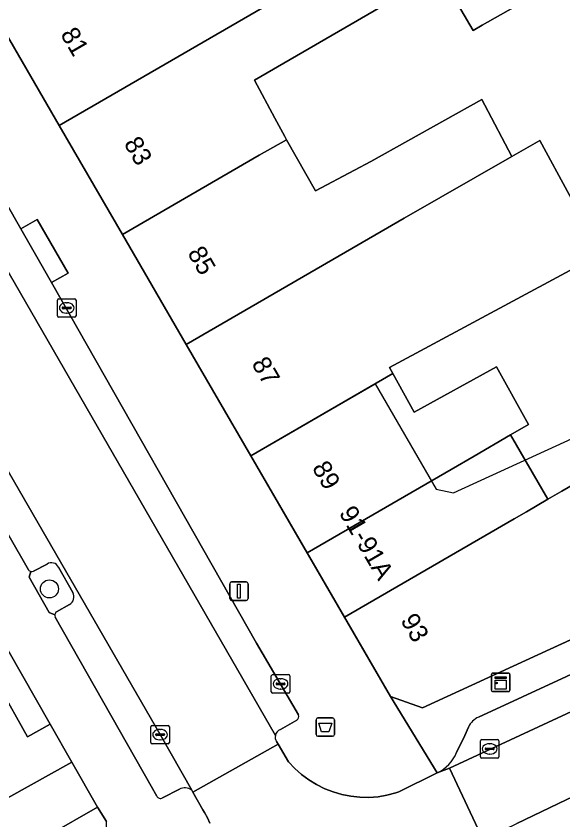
# Model space of a CAD drawing. Extents: x 160377 to 161131, y 383938 to 384853.
# Drawn here: x 160832.91 to 160862.47, y 384255.57 to 384299.06 of the extents above; entities that cross this region are included whole.
import ezdxf

# ---------------------------------------------------------------- set-up
doc = ezdxf.new("R2010")
doc.units = 0
for name, color, linetype in [('IMGEO_Afvalbak', 7, 'Continuous'), ('IMGEO_Boom', 7, 'Continuous'), ('IMGEO_Erf', 7, 'Continuous'), ('IMGEO_Groenvoorziening', 7, 'Continuous'), ('IMGEO_Kast', 7, 'Continuous'), ('IMGEO_Kolk', 7, 'Continuous'), ('IMGEO_Lichtmast', 7, 'Continuous'), ('IMGEO_Pand', 7, 'Continuous'), ('IMGEO_Pand_nummerreeks', 7, 'Continuous'), ('IMGEO_Pand_vergunning_verleend', 7, 'Continuous'), ('IMGEO_Parkeervlak_open', 7, 'Continuous'), ('IMGEO_Rijbaan_lokaal_open', 7, 'Continuous'), ('IMGEO_Voetpad_open', 7, 'Continuous')]:
    doc.layers.add(name, color=color, linetype=linetype)

msp = doc.modelspace()

# ---------------------------------------------------------------- linework, layer by layer
at = {"layer": 'IMGEO_Afvalbak'}
for p, q in [((160849.226, 384261.089), (160850.016, 384261.089)), ((160850.016, 384261.089), (160849.226, 384261.089)), ((160849.126, 384260.189), (160849.126, 384260.989)), ((160849.126, 384260.989), (160849.126, 384260.189)), ((160850.116, 384260.989), (160850.116, 384260.189)), ((160850.116, 384260.189), (160850.116, 384260.989)), ((160850.016, 384260.089), (160849.226, 384260.089)), ((160849.226, 384260.089), (160850.016, 384260.089))]:
    msp.add_line(p, q, dxfattribs=at)
msp.add_lwpolyline([(160849.269, 384260.803), (160849.973, 384260.803), (160849.824, 384260.333), (160849.418, 384260.333), (160849.269, 384260.803)], dxfattribs=at)
for centre, start, end in [((160849.226, 384260.989), 90, 180), ((160849.226, 384260.989), 90, 180), ((160850.016, 384260.989), 0, 90), ((160850.016, 384260.989), 360, 90), ((160849.226, 384260.189), 180, 270), ((160849.226, 384260.189), 180, 270), ((160850.016, 384260.189), 270, 0), ((160850.016, 384260.189), 270, 0)]:
    msp.add_arc(centre, 0.1, start, end, dxfattribs=at)
at = {"layer": 'IMGEO_Boom'}
msp.add_circle((160834.708, 384268.066), 0.489, dxfattribs=at)
at = {"layer": 'IMGEO_Erf'}
for points in [[(160859.794, 384299.517), (160858.116, 384298.565), (160857.619, 384298.283), (160855.809, 384301.404)], [(160852.609, 384299.547), (160845.79, 384295.593), (160846.905, 384293.532), (160847.439, 384292.544), (160847.535, 384292.366), (160849.096, 384289.611), (160851.21, 384290.728), (160852.088, 384291.192), (160858.09, 384294.549), (160858.253, 384294.233), (160859.707, 384291.459), (160861.225, 384292.332), (160862.823, 384289.362)], [(160864.528, 384286.192), (160853.097, 384280.042), (160853.272, 384279.725), (160854.433, 384277.624), (160858.882, 384280.083), (160860.613, 384276.951), (160859.648, 384276.392), (160861.664, 384272.915), (160862.418, 384273.351), (160865.996, 384275.426)]]:
    msp.add_lwpolyline(points, dxfattribs=at)
for points in [[(160826.528, 384275.156), (160825.317, 384274.466), (160826.654, 384272.119), (160829.31, 384267.457), (160831.965, 384262.796), (160833.526, 384260.055), (160834.746, 384260.75)], [(160827.912, 384245.062), (160836.473, 384250), (160837.384, 384250.526), (160837.877, 384250.81), (160837.8, 384255.489), (160837.308, 384256.252), (160834.733, 384254.785), (160836.695, 384251.341), (160834.345, 384250), (160827.367, 384246.017)]]:
    msp.add_lwpolyline(points, close=True, dxfattribs=at)
at = {"layer": 'IMGEO_Groenvoorziening'}
for points in [[(160834.582, 384269.407), (160833.855, 384269.021)], [(160833.702, 384269.008), (160833.614, 384268.704), (160834.703, 384266.784), (160835.003, 384266.671)], [(160835.966, 384267.876), (160835.2, 384269.243)], [(160835.095, 384266.832), (160835.795, 384267.215)]]:
    msp.add_lwpolyline(points, dxfattribs=at)
for centre, radius, start, end in [((160834.82, 384269.057), 0.423, 26.0569, 124.2188), ((160833.759, 384269.242), 0.241, 256.242, 293.4712), ((160835.55, 384267.631), 0.483, 300.5362, 30.4551), ((160835.241, 384266.642), 0.24, 127.5613, 172.9489)]:
    msp.add_arc(centre, radius, start, end, dxfattribs=at)
at = {"layer": 'IMGEO_Kast'}
for p, q in [((160858.61, 384262.585), (160858.61, 384263.426)), ((160858.61, 384263.426), (160858.61, 384262.585)), ((160858.685, 384263.51), (160859.526, 384263.51)), ((160859.526, 384263.51), (160858.685, 384263.51)), ((160859.61, 384263.435), (160859.61, 384262.594)), ((160859.61, 384262.594), (160859.61, 384263.435)), ((160859.535, 384262.51), (160858.694, 384262.51)), ((160858.694, 384262.51), (160859.535, 384262.51))]:
    msp.add_line(p, q, dxfattribs=at)
for points in [[(160858.805, 384263.3), (160859.405, 384263.3), (160859.405, 384263.215), (160858.805, 384263.215), (160858.805, 384263.3)], [(160858.805, 384263.125), (160859.405, 384263.125), (160859.405, 384262.636), (160858.805, 384262.636), (160858.805, 384263.125)]]:
    msp.add_lwpolyline(points, dxfattribs=at)
msp.add_circle((160858.889, 384262.974), 0.0377, dxfattribs=at)
for centre, start, end in [((160858.688, 384263.432), 92.4484, 184.2845), ((160858.688, 384263.432), 92.4484, 184.2845), ((160859.532, 384263.432), 2.4484, 94.2845), ((160859.532, 384263.432), 2.4484, 94.2845), ((160858.688, 384262.588), 182.4484, 274.2845), ((160858.688, 384262.588), 182.4484, 274.2845), ((160859.532, 384262.588), 272.4484, 4.2845), ((160859.532, 384262.588), 272.4484, 4.2845)]:
    msp.add_arc(centre, 0.0779, start, end, dxfattribs=at)
at = {"layer": 'IMGEO_Kolk'}
for p, q in [((160835.147, 384282.84), (160835.147, 384283.692)), ((160835.222, 384283.766), (160836.074, 384283.766)), ((160836.148, 384283.692), (160836.148, 384282.84)), ((160835.406, 384283.26), (160835.406, 384283.272)), ((160835.844, 384283.223), (160835.446, 384283.223)), ((160835.449, 384283.309), (160835.847, 384283.309)), ((160835.635, 384283.546), (160835.66, 384283.546)), ((160835.89, 384283.272), (160835.89, 384283.26)), ((160836.074, 384282.766), (160835.222, 384282.766)), ((160835.658, 384282.986), (160835.633, 384282.986)), ((160846.704, 384262.501), (160846.704, 384263.353)), ((160846.779, 384263.427), (160847.631, 384263.427)), ((160847.192, 384263.207), (160847.217, 384263.207)), ((160847.705, 384263.353), (160847.705, 384262.501)), ((160846.963, 384262.921), (160846.963, 384262.933)), ((160847.401, 384262.884), (160847.003, 384262.884)), ((160847.006, 384262.97), (160847.404, 384262.97)), ((160847.447, 384262.933), (160847.447, 384262.921)), ((160847.631, 384262.427), (160846.779, 384262.427)), ((160847.215, 384262.647), (160847.19, 384262.647)), ((160840.194, 384259.754), (160840.194, 384260.606)), ((160840.269, 384260.68), (160841.121, 384260.68)), ((160841.195, 384260.606), (160841.195, 384259.754)), ((160840.453, 384260.174), (160840.453, 384260.186)), ((160840.496, 384260.223), (160840.894, 384260.223)), ((160840.682, 384260.46), (160840.707, 384260.46)), ((160840.937, 384260.186), (160840.937, 384260.174)), ((160840.891, 384260.137), (160840.493, 384260.137)), ((160840.705, 384259.9), (160840.68, 384259.9)), ((160858.01, 384258.985), (160858.01, 384259.837)), ((160858.085, 384259.911), (160858.937, 384259.911)), ((160859.011, 384259.837), (160859.011, 384258.985)), ((160841.121, 384259.68), (160840.269, 384259.68)), ((160858.269, 384259.405), (160858.269, 384259.417)), ((160858.707, 384259.368), (160858.309, 384259.368)), ((160858.312, 384259.454), (160858.71, 384259.454)), ((160858.498, 384259.691), (160858.523, 384259.691)), ((160858.753, 384259.417), (160858.753, 384259.405)), ((160858.937, 384258.911), (160858.085, 384258.911)), ((160858.521, 384259.131), (160858.496, 384259.131))]:
    msp.add_line(p, q, dxfattribs=at)
for points in [[(160835.147, 384282.84), (160835.147, 384283.692)], [(160835.222, 384283.766), (160836.074, 384283.766)], [(160836.148, 384283.692), (160836.148, 384282.84)], [(160836.074, 384282.766), (160835.222, 384282.766)], [(160846.704, 384262.501), (160846.704, 384263.353)], [(160846.779, 384263.427), (160847.631, 384263.427)], [(160847.705, 384263.353), (160847.705, 384262.501)], [(160847.631, 384262.427), (160846.779, 384262.427)], [(160840.194, 384259.754), (160840.194, 384260.606)], [(160840.269, 384260.68), (160841.121, 384260.68)], [(160841.195, 384260.606), (160841.195, 384259.754)], [(160858.01, 384258.985), (160858.01, 384259.837)], [(160858.085, 384259.911), (160858.937, 384259.911)], [(160859.011, 384259.837), (160859.011, 384258.985)], [(160841.121, 384259.68), (160840.269, 384259.68)], [(160858.937, 384258.911), (160858.085, 384258.911)]]:
    msp.add_lwpolyline(points, dxfattribs=at)
for centre, radius, start, end in [((160835.224, 384283.69), 0.0765, 91.552, 178.448), ((160835.224, 384283.69), 0.0765, 91.552, 178.448), ((160836.072, 384283.69), 0.0765, 1.552, 88.448), ((160836.072, 384283.69), 0.0765, 1.552, 88.448), ((160835.446, 384283.269), 0.0403, 85.8775, 175.7526), ((160835.443, 384283.259), 0.0366, 178.938, 274.7102), ((160835.847, 384283.266), 0.043, 264.8664, 352.4533), ((160835.851, 384283.271), 0.0386, 1.7309, 96.639), ((160835.224, 384282.842), 0.0765, 181.552, 268.448), ((160835.224, 384282.842), 0.0765, 181.552, 268.448), ((160836.072, 384282.842), 0.0765, 271.552, 358.448), ((160836.072, 384282.842), 0.0765, 271.552, 358.448), ((160846.781, 384263.351), 0.0765, 91.552, 178.448), ((160846.781, 384263.351), 0.0765, 91.552, 178.448), ((160847.629, 384263.351), 0.0765, 1.552, 88.448), ((160847.629, 384263.351), 0.0765, 1.552, 88.448), ((160847.003, 384262.93), 0.0403, 85.8775, 175.7526), ((160847, 384262.92), 0.0366, 178.938, 274.7102), ((160847.404, 384262.927), 0.043, 264.8664, 352.4533), ((160847.408, 384262.932), 0.0386, 1.7309, 96.639), ((160846.781, 384262.503), 0.0765, 181.552, 268.448), ((160846.781, 384262.503), 0.0765, 181.552, 268.448), ((160847.629, 384262.503), 0.0765, 271.552, 358.448), ((160847.629, 384262.503), 0.0765, 271.552, 358.448), ((160840.271, 384260.604), 0.0765, 91.552, 178.448), ((160840.271, 384260.604), 0.0765, 91.552, 178.448), ((160841.119, 384260.604), 0.0765, 1.552, 88.448), ((160841.119, 384260.604), 0.0765, 1.552, 88.448), ((160840.493, 384260.183), 0.0403, 85.8775, 175.7526), ((160840.49, 384260.173), 0.0366, 178.938, 274.7102), ((160840.894, 384260.18), 0.043, 264.8664, 352.4533), ((160840.898, 384260.185), 0.0386, 1.7309, 96.639), ((160840.271, 384259.756), 0.0765, 181.552, 268.448), ((160840.271, 384259.756), 0.0765, 181.552, 268.448), ((160841.119, 384259.756), 0.0765, 271.552, 358.448), ((160841.119, 384259.756), 0.0765, 271.552, 358.448), ((160858.087, 384259.835), 0.0765, 91.552, 178.448), ((160858.087, 384259.835), 0.0765, 91.552, 178.448), ((160858.935, 384259.835), 0.0765, 1.552, 88.448), ((160858.935, 384259.835), 0.0765, 1.552, 88.448), ((160858.309, 384259.414), 0.0403, 85.8775, 175.7526), ((160858.306, 384259.404), 0.0366, 178.938, 274.7102), ((160858.71, 384259.411), 0.043, 264.8664, 352.4533), ((160858.714, 384259.416), 0.0386, 1.7309, 96.639), ((160858.087, 384258.987), 0.0765, 181.552, 268.448), ((160858.087, 384258.987), 0.0765, 181.552, 268.448), ((160858.935, 384258.987), 0.0765, 271.552, 358.448), ((160858.935, 384258.987), 0.0765, 271.552, 358.448)]:
    msp.add_arc(centre, radius, start, end, dxfattribs=at)
for centre, major_axis, ratio, start_param, end_param in [((160835.634, 384283.266), (-0.387, 0.002), 0.722429, 4.712389, 7.853982), ((160835.659, 384283.266), (-0.39, 0.002), 0.717154, 1.570796, 4.712389), ((160847.191, 384262.927), (-0.387, 0.002), 0.722429, 4.712389, 7.853982), ((160847.216, 384262.927), (-0.39, 0.002), 0.717154, 1.570796, 4.712389), ((160840.681, 384260.18), (-0.387, 0.002), 0.722429, 4.712389, 7.853982), ((160840.706, 384260.18), (-0.39, 0.002), 0.717154, 1.570796, 4.712389), ((160858.497, 384259.411), (-0.387, 0.002), 0.722429, 4.712389, 7.853982), ((160858.522, 384259.411), (-0.39, 0.002), 0.717154, 1.570796, 4.712389)]:
    msp.add_ellipse(centre, major_axis=major_axis, ratio=ratio, start_param=start_param, end_param=end_param, dxfattribs=at)
at = {"layer": 'IMGEO_Lichtmast'}
for p, q in [((160844.557, 384268.444), (160845.347, 384268.444)), ((160845.347, 384268.444), (160844.557, 384268.444)), ((160844.457, 384267.544), (160844.457, 384268.344)), ((160844.457, 384268.344), (160844.457, 384267.544)), ((160845.447, 384268.344), (160845.447, 384267.544)), ((160845.447, 384267.544), (160845.447, 384268.344)), ((160845.347, 384267.444), (160844.557, 384267.444)), ((160844.557, 384267.444), (160845.347, 384267.444))]:
    msp.add_line(p, q, dxfattribs=at)
msp.add_lwpolyline([(160844.877, 384268.319), (160845.027, 384268.319), (160845.027, 384267.569), (160844.877, 384267.569), (160844.877, 384268.319)], dxfattribs=at)
for centre, start, end in [((160844.557, 384268.344), 90, 180), ((160844.557, 384268.344), 90, 180), ((160845.347, 384268.344), 0, 90), ((160845.347, 384268.344), 360, 90), ((160844.557, 384267.544), 180, 270), ((160844.557, 384267.544), 180, 270), ((160845.347, 384267.544), 270, 0), ((160845.347, 384267.544), 270, 0)]:
    msp.add_arc(centre, 0.1, start, end, dxfattribs=at)
at = {"layer": 'IMGEO_Pand'}
for points in [[(160854.304, 384303.998), (160855.809, 384301.404), (160857.619, 384298.283), (160858.116, 384298.565), (160859.794, 384299.517), (160860.462, 384299.897), (160857.29, 384305.693), (160854.943, 384304.361), (160854.855, 384304.311)], [(160852.275, 384303.027), (160851.193, 384304.916), (160848.284, 384303.251), (160845.403, 384301.602), (160845.693, 384301.095), (160844.587, 384300.462), (160841.889, 384305.175), (160831.684, 384299.256), (160835.229, 384293.141), (160849.095, 384301.183), (160851.295, 384302.459)], [(160852.275, 384303.027), (160851.295, 384302.459), (160849.095, 384301.183), (160835.229, 384293.141), (160838.654, 384287.235), (160846.049, 384291.524), (160847.535, 384292.366), (160847.439, 384292.544), (160846.905, 384293.532), (160845.79, 384295.593), (160852.609, 384299.547), (160852.889, 384299.71), (160855.809, 384301.404), (160854.304, 384303.998), (160854.215, 384304.152), (160854.023, 384304.041)], [(160859.707, 384291.459), (160858.253, 384294.233), (160858.09, 384294.549), (160852.088, 384291.192), (160851.21, 384290.728), (160849.096, 384289.611), (160847.535, 384292.366), (160846.049, 384291.524), (160838.654, 384287.235), (160842.106, 384281.282), (160853.894, 384288.117)], [(160864.528, 384286.192), (160862.823, 384289.362), (160861.225, 384292.332), (160859.707, 384291.459), (160853.894, 384288.117), (160842.106, 384281.282), (160845.591, 384275.272), (160853.272, 384279.725), (160853.097, 384280.042)], [(160859.648, 384276.392), (160860.613, 384276.951), (160858.882, 384280.083), (160854.433, 384277.624), (160853.272, 384279.725), (160845.591, 384275.272), (160848.643, 384270.01), (160856.438, 384274.53), (160857.673, 384275.246)], [(160868.983, 384277.338), (160867.068, 384276.054), (160865.996, 384275.426), (160862.418, 384273.351), (160861.664, 384272.915), (160860.499, 384272.242), (160859.829, 384271.853), (160850.66, 384266.532), (160853.146, 384262.245), (160854.878, 384261.633), (160868.018, 384267.671), (160865.681, 384271.669), (160865.651, 384271.721), (160870.581, 384274.426), (160870.118, 384275.269)], [(160861.664, 384272.915), (160859.648, 384276.392), (160857.673, 384275.246), (160856.438, 384274.53), (160848.643, 384270.01), (160850.66, 384266.532), (160859.829, 384271.853), (160860.499, 384272.242)], [(160831.965, 384262.796), (160823.932, 384258.219), (160826.611, 384253.517), (160835.921, 384258.686), (160834.746, 384260.75), (160833.526, 384260.055)], [(160835.921, 384258.686), (160826.611, 384253.517), (160823.957, 384252.005), (160825.099, 384250), (160825.922, 384248.554), (160827.367, 384246.017), (160834.345, 384250), (160836.695, 384251.341), (160834.733, 384254.785), (160837.308, 384256.252)]]:
    msp.add_lwpolyline(points, close=True, dxfattribs=at)
at = {"layer": 'IMGEO_Pand_vergunning_verleend'}
msp.add_lwpolyline([(160845.591, 384275.272), (160852.321, 384279.164), (160855.623, 384273.47), (160856.554, 384273.27), (160866.592, 384277.861), (160870.703, 384268.87), (160866.054, 384266.744), (160854.878, 384261.633), (160853.146, 384262.245)], close=True, dxfattribs=at)
at = {"layer": 'IMGEO_Parkeervlak_open'}
for points in [[(160842.4, 384257.185), (160840.695, 384260.18), (160832.284, 384274.779), (160831.681, 384275.844), (160821.87, 384293.161), (160820.589, 384294.93), (160820.199, 384295.47), (160819.43, 384296.532), (160818.965, 384297.174), (160810.796, 384308.462)], [(160834.823, 384284.642), (160833.165, 384287.541), (160828.634, 384295.464), (160826.42, 384298.858), (160824.958, 384297.873), (160826.779, 384295.351), (160829.32, 384290.668), (160846.925, 384260.135)], [(160848.169, 384261.244), (160845.901, 384265.124), (160834.823, 384284.642)], [(160824.891, 384284.239), (160825.189, 384283.707), (160833.571, 384269.097)], [(160833.855, 384269.021), (160834.582, 384269.407)], [(160835.2, 384269.243), (160835.966, 384267.876)], [(160835.795, 384267.215), (160835.095, 384266.832)], [(160835.023, 384266.544), (160840.21, 384257.391), (160840.514, 384256.855)], [(160855.673, 384258.107), (160856.349, 384258.369), (160873.298, 384266.241)], [(160869.807, 384266.627), (160857.907, 384261.134)], [(160876.002, 384262.978), (160862.651, 384256.661), (160859.99, 384255.376)], [(160847.201, 384260.458), (160848.085, 384260.97)], [(160857.365, 384260.587), (160857.166, 384260.128), (160856.724, 384259.217)], [(160840.819, 384256.765), (160841.737, 384257.238)]]:
    msp.add_lwpolyline(points, dxfattribs=at)
for centre, radius, start, end in [((160834.82, 384269.057), 0.423, 26.0569, 124.2188), ((160833.761, 384269.236), 0.235, 216.1389, 255.4776), ((160833.759, 384269.242), 0.241, 256.242, 293.4712), ((160835.55, 384267.631), 0.483, 300.5362, 30.4551), ((160835.232, 384266.642), 0.231, 172.7931, 205.1058), ((160835.241, 384266.642), 0.24, 127.5613, 172.9489), ((160847.989, 384261.149), 0.204, 298.2483, 27.6639), ((160858.436, 384260.068), 1.19, 116.3904, 154.1357), ((160847.327, 384260.071), 0.407, 108.0069, 170.966), ((160854.747, 384260.037), 2.14, 295.6416, 337.4862), ((160842.02, 384256.607), 0.691, 56.6789, 114.1801), ((160840.704, 384256.938), 0.208, 203.5497, 303.5695)]:
    msp.add_arc(centre, radius, start, end, dxfattribs=at)
at = {"layer": 'IMGEO_Rijbaan_lokaal_open'}
for points in [[(160824.958, 384297.873), (160820.589, 384294.93), (160821.87, 384293.161), (160831.681, 384275.844), (160832.284, 384274.779), (160840.695, 384260.18), (160842.4, 384257.185), (160842.467, 384257.066), (160847.071, 384259.665), (160846.986, 384259.808)], [(160846.925, 384260.135), (160829.32, 384290.668), (160826.779, 384295.351), (160824.958, 384297.873)], [(160858.161, 384254.492), (160856.349, 384258.369), (160855.673, 384258.107), (160853.6, 384257.08), (160853.436, 384257.026), (160852.96, 384256.903), (160852.475, 384256.823), (160851.985, 384256.786), (160851.494, 384256.793), (160851.005, 384256.845), (160850.523, 384256.939), (160850.051, 384257.077), (160849.593, 384257.256), (160849.153, 384257.475), (160848.734, 384257.732), (160848.341, 384258.026), (160847.975, 384258.354), (160847.639, 384258.713), (160847.071, 384259.665), (160842.467, 384257.066), (160843.001, 384256.112), (160843.088, 384255.976), (160843.248, 384255.686), (160843.382, 384255.382)]]:
    msp.add_lwpolyline(points, dxfattribs=at)
msp.add_lwpolyline([(160876.002, 384262.978), (160878.396, 384264.098), (160876.68, 384267.832), (160873.82, 384266.471), (160873.298, 384266.241), (160856.349, 384258.369), (160858.161, 384254.492), (160859.99, 384255.376), (160862.651, 384256.661)], close=True, dxfattribs=at)
msp.add_arc((160847.349, 384260.045), 0.434, 168.0284, 213.1051, dxfattribs=at)
at = {"layer": 'IMGEO_Voetpad_open'}
for points in [[(160838.654, 384287.235), (160835.229, 384293.141), (160831.684, 384299.256), (160831.111, 384300.243), (160827.264, 384305.335), (160824.985, 384308.54), (160824.527, 384308.24), (160824.656, 384308.075), (160824.106, 384307.637), (160823.653, 384308.221), (160823.97, 384308.474), (160810.55, 384325.434), (160810.233, 384325.182), (160809.812, 384325.71), (160810.129, 384325.962), (160807.698, 384329.059), (160807.38, 384328.806), (160806.969, 384329.33), (160807.286, 384329.584), (160803.961, 384333.818)], [(160789.495, 384327.313), (160788.858, 384326.869), (160788.635, 384326.714), (160789.826, 384325.15), (160794.159, 384323.148), (160794.806, 384322.267), (160796.302, 384320.213), (160797.875, 384318.053), (160813.914, 384295.859), (160815.337, 384293.904), (160816.815, 384291.874), (160818.185, 384289.971), (160818.589, 384289.25), (160819.896, 384286.919), (160823.993, 384279.608), (160825.21, 384277.471), (160826.528, 384275.156), (160834.746, 384260.75), (160835.921, 384258.686), (160837.308, 384256.252), (160837.8, 384255.489)], [(160809.506, 384321.951), (160813.392, 384316.695), (160822.415, 384304.619), (160824.87, 384301.154), (160825.536, 384300.213), (160826.42, 384298.858), (160828.634, 384295.464), (160833.165, 384287.541), (160834.05, 384288.05), (160835.715, 384285.155), (160834.823, 384284.642), (160845.901, 384265.124), (160848.169, 384261.244)], [(160846.986, 384259.808), (160847.071, 384259.665), (160847.639, 384258.713), (160847.975, 384258.354), (160848.341, 384258.026), (160848.734, 384257.732), (160849.153, 384257.475), (160849.593, 384257.256), (160850.051, 384257.077), (160850.523, 384256.939), (160851.005, 384256.845), (160851.494, 384256.793), (160851.985, 384256.786), (160852.475, 384256.823), (160852.96, 384256.903), (160853.436, 384257.026), (160853.6, 384257.08), (160855.673, 384258.107), (160853.146, 384262.245), (160850.66, 384266.532), (160848.643, 384270.01), (160845.591, 384275.272), (160842.106, 384281.282), (160838.654, 384287.235)], [(160833.571, 384269.097), (160825.189, 384283.707), (160824.891, 384284.239)], [(160901.94, 384283.86), (160899.813, 384282.825), (160894.058, 384279.977), (160893.139, 384279.512), (160888.584, 384277.323), (160883.014, 384274.647), (160881.158, 384273.759), (160875.93, 384271.276), (160868.018, 384267.671), (160854.878, 384261.633), (160853.146, 384262.245), (160855.673, 384258.107)], [(160835.003, 384266.671), (160834.703, 384266.784), (160833.614, 384268.704), (160833.702, 384269.008)], [(160840.514, 384256.855), (160840.21, 384257.391), (160835.023, 384266.544)], [(160857.907, 384261.134), (160869.807, 384266.627)], [(160848.085, 384260.97), (160847.201, 384260.458)], [(160856.724, 384259.217), (160857.166, 384260.128), (160857.365, 384260.587)], [(160841.737, 384257.238), (160840.819, 384256.765)], [(160843.382, 384255.382), (160843.248, 384255.686), (160843.088, 384255.976), (160843.001, 384256.112), (160842.467, 384257.066), (160842.4, 384257.185)]]:
    msp.add_lwpolyline(points, dxfattribs=at)
msp.add_lwpolyline([(160833.165, 384287.541), (160834.823, 384284.642), (160835.715, 384285.155), (160834.05, 384288.05)], close=True, dxfattribs=at)
for centre, radius, start, end in [((160833.761, 384269.236), 0.235, 216.1389, 255.4776), ((160835.232, 384266.642), 0.231, 172.7931, 205.1058), ((160847.989, 384261.149), 0.204, 298.2483, 27.6639), ((160858.436, 384260.068), 1.19, 116.3904, 154.1357), ((160847.327, 384260.071), 0.407, 108.0069, 170.966), ((160847.349, 384260.045), 0.434, 168.0284, 213.1051), ((160854.747, 384260.037), 2.14, 295.6416, 337.4862), ((160842.02, 384256.607), 0.691, 56.6789, 114.1801), ((160840.704, 384256.938), 0.208, 203.5497, 303.5695)]:
    msp.add_arc(centre, radius, start, end, dxfattribs=at)

# ---------------------------------------------------------------- texts
at = {"layer": 'IMGEO_Pand_nummerreeks'}
for s, rotation, p in [('81', 300.103, (160835.278, 384298.079)), ('83', 300.1087, (160838.707, 384292.167)), ('85', 300.1087, (160842.146, 384286.237)), ('87', 300.1087, (160845.614, 384280.256)), ('89', 300.1145, (160848.883, 384274.62)), ('91-91A', 300.2004, (160850.341, 384272.183)), ('93', 300.1202, (160853.668, 384266.368))]:
    msp.add_text(s, height=1, rotation=rotation, dxfattribs=at).set_placement(p)

doc.saveas('drawing.dxf')
